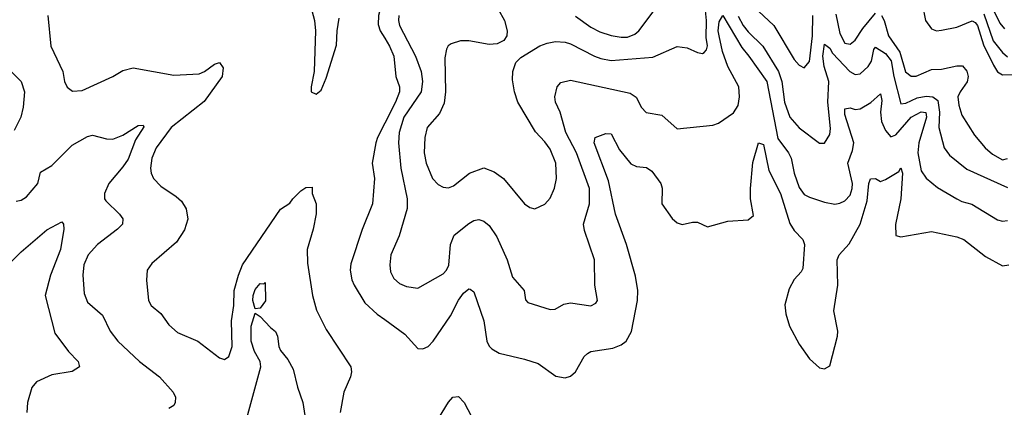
# Model space of a CAD drawing. Header units: inches. Extents: x 884549 to 1028252, y 526810 to 653624.
# Tile 508 of 656: x 948564 to 952437, y 595771 to 597293. Entities that reach past the tile are written whole.
import ezdxf

# ---------------------------------------------------------------- set-up
doc = ezdxf.new("R2010")
doc.units = ezdxf.units.IN
doc.header["$MEASUREMENT"] = 0
doc.layers.add('A9549', color=7, linetype='Continuous')
doc.layers.add('A9559', color=7, linetype='Continuous')

msp = doc.modelspace()

# ---------------------------------------------------------------- linework, layer by layer
at = {"layer": 'A9549', "color": 5}
for points, elevation in [([(950000, 597354.9), (949993.9, 597350), (949980.2, 597330), (949974.6, 597310), (949974.5, 597274.5), (949981.7, 597250), (950000, 597220.6)], 2220), ([(948674.4, 597310), (948686.9, 597190), (948733.1, 597090), (948740.3, 597050), (948750, 597027.7), (948772.1, 597012.1), (948810, 597014.6), (948929.9, 597070.1), (948970, 597093.4), (949010, 597104.4), (949170, 597075.6), (949270, 597080.6), (949290.4, 597089.6), (949330, 597118.9), (949350, 597125.7), (949363.7, 597103.7), (949360.5, 597070), (949290, 596972.4), (949159.3, 596870), (949100.2, 596790), (949083.2, 596750), (949077.8, 596710), (949080.7, 596690), (949090.2, 596670), (949119, 596639), (949179.2, 596599.2), (949199.9, 596579.9), (949219.2, 596550), (949225.5, 596510), (949212.2, 596467.8), (949180.1, 596419.9), (949084.2, 596335.8), (949064.9, 596310), (949062.7, 596270), (949070.3, 596190.3), (949080.4, 596170), (949119, 596139), (949150, 596095.2), (949184.2, 596064.2), (949264.9, 596030), (949350, 595965.3), (949370, 595958.7), (949387, 595970), (949399.1, 596010), (949397.6, 596110), (949405.9, 596170), (949408.1, 596230), (949423.9, 596290), (949439.9, 596330), (949590, 596548.9), (949627.1, 596572.9), (949638.2, 596590), (949670, 596621.2), (949690, 596634.7), (949714.9, 596634.9), (949714.6, 596610), (949730.1, 596570), (949730.1, 596530.1), (949718.2, 596470), (949695.1, 596390), (949696.4, 596336.4), (949715.5, 596210), (949731.8, 596151.8), (949770, 596076.1), (949866.2, 595930), (949869.4, 595910), (949865.5, 595890), (949838.6, 595830), (949824.7, 595750)], 2180), ([(949712.4, 597330), (949723.6, 597290), (949727.9, 597250), (949721.7, 597090), (949710.5, 597030), (949711, 597010), (949730, 597000.5), (949750, 597016.3), (949770, 597064), (949810, 597194), (949812.5, 597250), (949820.5, 597299.5)], 2220), ([(948530.2, 597090), (948570.1, 597050.1), (948583.2, 597010), (948577.8, 596950), (948567.8, 596910), (948541.8, 596858.2)], 2160), ([(948550, 596580.2), (948570, 596584.7), (948590, 596597.7), (948634.6, 596650), (948645.2, 596694.8), (948690, 596720.7), (948770, 596800.6), (948830, 596834.4), (948850, 596839.3), (948904.8, 596824.8), (948930, 596824.4), (948970, 596840.2), (949030, 596877.8), (949050, 596879.1), (949052.5, 596872.5), (949019.2, 596820.8), (948990, 596745.5), (948970, 596714.8), (948915.1, 596650), (948897.6, 596610), (948898, 596590), (948902.4, 596582.4), (948956.4, 596530), (948970, 596510.6), (948968.8, 596490), (948948.9, 596470), (948869.7, 596410.3), (948832.8, 596370), (948816.3, 596330), (948811.8, 596290), (948817.8, 596217.8), (948830, 596184.2), (948890, 596133.1), (948920.2, 596070), (948950.2, 596030), (949035.2, 595950), (949113.6, 595890), (949167.2, 595830), (949176.5, 595810), (949175.8, 595790), (949170, 595778.4), (949150, 595765.6)], 2160), ([(950000, 596887.1), (949971, 596830), (949965.2, 596810), (949950.6, 596730), (949959.6, 596670), (949952.2, 596570), (949910.8, 596469.2), (949866.2, 596333.8), (949863.4, 596310), (949870, 596271.7), (949878.9, 596250), (949921.3, 596181.3), (949970, 596136.8), (950000, 596115.2)], 2220), ([(948519.1, 596330), (948570, 596381.3), (948670, 596467.4), (948730, 596499.5), (948736.2, 596490), (948737.7, 596470), (948724.7, 596390), (948685.5, 596290), (948664, 596210), (948702, 596062), (948756, 595990), (948794, 595950), (948799.1, 595930), (948770, 595911.6), (948690, 595897.6), (948630, 595871), (948611, 595849), (948594.2, 595790), (948591.3, 595750)], 2140), ([(949450, 595699.5), (949512.9, 595930), (949510.4, 595950.4), (949487.5, 595990), (949474.6, 596030), (949474.9, 596090), (949490, 596141), (949510, 596127), (949550, 596083.6), (949570, 596068.2), (949578.2, 596050), (949583.5, 596010), (949590, 595994.4), (949618.3, 595958.3), (949640.1, 595920.1), (949656.5, 595850), (949678, 595790), (949696.3, 595670)], 2160)]:
    msp.add_lwpolyline(points, dxfattribs=dict(at, elevation=elevation))
at = {"layer": 'A9549', "color": 5, "elevation": 2160}
msp.add_lwpolyline([(949490, 596157.2), (949481.3, 596190), (949482, 596210), (949490, 596233), (949510, 596256.9), (949523.7, 596256.3), (949530, 596261), (949530.7, 596189.3), (949510, 596160.7)], close=True, dxfattribs=at)
at = {"layer": 'A9559', "color": 5}
for points, elevation in [([(950371.6, 597470), (950471.4, 597290), (950481.7, 597250), (950479.5, 597230), (950468.9, 597211.1), (950441.7, 597198.3), (950410, 597196.5), (950330, 597209.9), (950298, 597210), (950261.7, 597198.3), (950249.5, 597190.5), (950242.4, 597177.6), (950236.5, 597143.5), (950238.7, 597010), (950234.2, 596965.8), (950215, 596925), (950167.2, 596870), (950157.9, 596830), (950155.4, 596770), (950162.5, 596730), (950187.2, 596670), (950210, 596646), (950230, 596635.5), (950250, 596633.4), (950270, 596640.2), (950332.6, 596690), (950390, 596711), (950430, 596695.6), (950466.5, 596670), (950550, 596570.3), (950570, 596555.3), (950590, 596550.3), (950630, 596568.8), (950650, 596592.7), (950667.8, 596632.2), (950675.4, 596670), (950673.3, 596730), (950650, 596784.2), (950630, 596813.2), (950592.9, 596852.9), (950523.2, 596970), (950509.8, 597010), (950502.7, 597057.3), (950503.1, 597090), (950514.9, 597125.1), (950534.6, 597145.4), (950609.8, 597190.2), (950638.3, 597201.7), (950672, 597208), (950710, 597205), (950730, 597198.3), (950824.9, 597150), (950850, 597140.4), (950890, 597133.5), (951054.2, 597145.8), (951150, 597187.9), (951190, 597182.7), (951230, 597164.6), (951250, 597161.1), (951255.7, 597164.3), (951265.3, 597174.7), (951269.8, 597190.2), (951263.9, 597223.9), (951265.5, 597290), (951261.4, 597330)], 2260), ([(951450, 597344.6), (951530, 597270.8), (951610, 597137.4), (951630, 597115.4), (951650, 597104.7), (951670.5, 597129.5), (951681.8, 597230), (951683.3, 597310)], 2280), ([(952114.6, 597350), (952126.4, 597290), (952150, 597257.5), (952170, 597249.7), (952190, 597252.5), (952250, 597263.9), (952310, 597289.4), (952321.8, 597281.8), (952331.2, 597271.2), (952354.5, 597194.5), (952394.9, 597114.9), (952410, 597089), (952430, 597077.2), (952530, 597079.5)], 2320), ([(952375.1, 597370), (952419.5, 597279.5), (952438, 597258)], 2360), ([(950054.6, 597310), (950053.4, 597290), (950058.4, 597270), (950121.4, 597150), (950142.6, 597090), (950148.6, 597050), (950143.4, 597010), (950075.3, 596910), (950055.9, 596850), (950054.2, 596810), (950062.6, 596710), (950087.5, 596590), (950087.8, 596552.2), (950056, 596444), (950024.3, 596370), (950019.3, 596330), (950022.5, 596302.5), (950036.2, 596276.2), (950057.3, 596257.3), (950084.8, 596244.8), (950130, 596239), (950230, 596295.5), (950243.1, 596310), (950251.5, 596328.5), (950258.4, 596410), (950272.9, 596447.1), (950330, 596492.3), (950350, 596504.2), (950370, 596508.2), (950390, 596501.6), (950410, 596484.9), (950440.8, 596440.8), (950481.7, 596350), (950501.9, 596281.9), (950548.3, 596230), (950553.3, 596193.3), (950562.7, 596182.7), (950650, 596155.2), (950670, 596156.1), (950704.8, 596175.2), (950730, 596181), (950810, 596169.3), (950830, 596180.4), (950836.9, 596190), (950826.3, 596250), (950825, 596350), (950785.2, 596465.2), (950781.6, 596490), (950805.6, 596570), (950805.4, 596630), (950753.8, 596770), (950712.1, 596850), (950689.9, 596930), (950671.9, 596970), (950669.2, 596990), (950678.5, 597030), (950692.9, 597047.1), (950730, 597055.2), (950965.2, 597005.2), (950988.5, 596988.5), (951010, 596948), (951028.2, 596928.2), (951090, 596918.7), (951150, 596865.3), (951290, 596878.7), (951313.3, 596886.7), (951372.3, 596927.7), (951390, 596956.4), (951395.6, 596990), (951392.4, 597030), (951349.4, 597109.4), (951327.9, 597167.9), (951314.8, 597230), (951311.7, 597250), (951315, 597285), (951330, 597310.2), (951403.8, 597183.8), (951432.4, 597150), (951502.3, 597050), (951546.4, 596826.4), (951588.4, 596770), (951598.1, 596750), (951610.1, 596690), (951630, 596634.3), (951650, 596607.1), (951670, 596596.2), (951730, 596576.3), (951770, 596569.1), (951790, 596572.2), (951810, 596582.4), (951830, 596604.2), (951839.1, 596630), (951839.6, 596650), (951821.2, 596730), (951839.9, 596780.1), (951845.6, 596810), (951810, 596920.5), (951810, 596943), (951830, 596947.2), (951850, 596941.2), (951870, 596943.6), (951912.5, 596967.5), (951950, 597002.4), (951955.6, 596975.6), (951950.4, 596930), (951953.8, 596893.8), (951970, 596858.4), (951990, 596833.2), (952010, 596841.5), (952070, 596910), (952110, 596931.7), (952128.4, 596928.4), (952130.8, 596910), (952100.2, 596810), (952097, 596770), (952110, 596699.6), (952130, 596670.2), (952174.7, 596634.7), (952250, 596590.1), (952270, 596579.7), (952309.1, 596569.1), (952410, 596507), (952430, 596502.2), (952450, 596504.8)], 2240), ([(950750, 597306.8), (950810, 597263.8), (950845.5, 597245.5), (950890.8, 597230.8), (950930, 597224.3), (950954.6, 597225.4), (950983.4, 597236.6), (950999.5, 597250), (951059, 597330)], 2280), ([(951390, 597306.8), (951410, 597270.1), (951430, 597246), (951487.2, 597190), (951548.2, 597090), (951561.4, 597050), (951572.7, 596970), (951593.6, 596910), (951630, 596868.6), (951710, 596808.9), (951730, 596808.5), (951750, 596842.4), (951753.6, 596866.4), (951742.6, 596970), (951746.8, 597050), (951728.6, 597110), (951723.2, 597150), (951730, 597197.4), (951750, 597182), (951761.3, 597161.3), (951829.4, 597089.4), (951850, 597077.8), (951870, 597080.7), (951901.8, 597110), (951914.2, 597130), (951923.4, 597176.6), (951930, 597184.9), (951970, 597161.1), (951992.4, 597132.4), (952002.2, 597070), (952030, 596962.4), (952050, 596965.3), (952093.8, 596986.2), (952130, 596992.7), (952155.5, 596990), (952175.7, 596975.7), (952182.1, 596930), (952179.7, 596870), (952200.4, 596790), (952221.5, 596761.5), (952290, 596705.9), (952450, 596634.1)], 2260), ([(951774.6, 597314.6), (951790, 597238.6), (951810, 597201.7), (951830, 597196.8), (951850, 597212.7), (951880.7, 597259.3), (951930, 597319.6)], 2280), ([(951953.9, 597310), (951964.8, 597290), (951981.5, 597230), (952025.5, 597165.5), (952048.7, 597088.7), (952070, 597071.7), (952090, 597071.7), (952150, 597098.2), (952190, 597099.1), (952250, 597112.6), (952271.9, 597111.9), (952290, 597091.6), (952294.9, 597070), (952290.8, 597049.2), (952262.7, 597010), (952254.7, 596990), (952258, 596958), (952270, 596918.4), (952320.1, 596840.1), (952361.6, 596790), (952390, 596764.7), (952430, 596742.8), (952450, 596748.6)], 2280), ([(952356.2, 597316.2), (952393.3, 597210), (952430, 597164.5), (952450, 597147.4)], 2340), ([(950000, 597220.6), (950019.1, 597190), (950035.5, 597150), (950043.5, 597070), (950058, 597030), (950057.7, 597010), (950042.1, 596970), (950000, 596887.1)], 2220), ([(950000, 596115.2), (950078.6, 596058.6), (950130, 596002), (950150, 596000.7), (950170, 596009.4), (950189.8, 596030), (950258.1, 596130), (950290, 596192.1), (950310, 596218.8), (950330, 596236.1), (950335.3, 596235.3), (950350, 596224.9), (950389, 596110), (950401.7, 596030), (950410, 596010.4), (950420.5, 596000.5), (950450, 595982.8), (950550, 595960.2), (950602.9, 595942.9), (950673.3, 595893.3), (950710, 595886.7), (950730, 595892.7), (950750.8, 595910), (950784.8, 595970), (950797.5, 595982.5), (950810, 595990.2), (950897, 596003), (950930, 596016.5), (950950, 596030.3), (950971, 596069), (950993.4, 596190), (950995.4, 596230), (950986.4, 596286.4), (950950.9, 596410), (950907.9, 596530), (950880.6, 596660.6), (950823.1, 596810), (950827, 596830), (950870, 596846), (950890, 596844.9), (950922.7, 596782.7), (950967.7, 596727.7), (950990, 596717), (951030, 596712.1), (951050, 596697.7), (951085.4, 596650), (951091.6, 596631.6), (951090.2, 596570), (951130, 596512), (951150, 596494.9), (951170, 596488.5), (951210, 596498.4), (951230, 596498), (951270, 596479.1), (951350, 596501.3), (951430, 596507.3), (951450, 596524.7), (951438.9, 596590), (951438.3, 596630), (951447.2, 596732.8), (951470, 596810.3), (951490, 596803.1), (951510, 596701.3), (951556.9, 596610), (951593, 596493), (951610, 596464.6), (951644.5, 596430), (951651.6, 596410), (951643.8, 596316.2), (951637.4, 596302.6), (951610, 596272.8), (951590, 596236), (951573.3, 596173.3), (951578, 596138), (951592.6, 596090), (951630, 596018.4), (951670, 595961.3), (951710, 595926), (951730, 595922), (951750, 595934), (951781, 596050), (951781.7, 596070), (951765.8, 596150), (951782.2, 596250), (951779.2, 596350), (951786.7, 596370), (951827.2, 596412.8), (951869.7, 596490.3), (951897.6, 596582.4), (951903.4, 596650), (951910, 596668.7), (951930, 596669.1), (951950, 596658.4), (951970, 596665), (952022.4, 596697.6), (952030, 596712), (952036.4, 596690), (952030.4, 596589.6), (952009.4, 596489.4), (952010, 596446), (952030, 596440.3), (952150, 596461.2), (952250, 596440.9), (952277.4, 596430), (952362.7, 596362.7), (952430, 596326), (952454.5, 596330)], 2220), ([(950196.7, 595703.3), (950250, 595790.2), (950267.6, 595810), (950290, 595812.5), (950312.3, 595790), (950354.6, 595710)], 2180)]:
    msp.add_lwpolyline(points, dxfattribs=dict(at, elevation=elevation))

doc.saveas('drawing.dxf')
